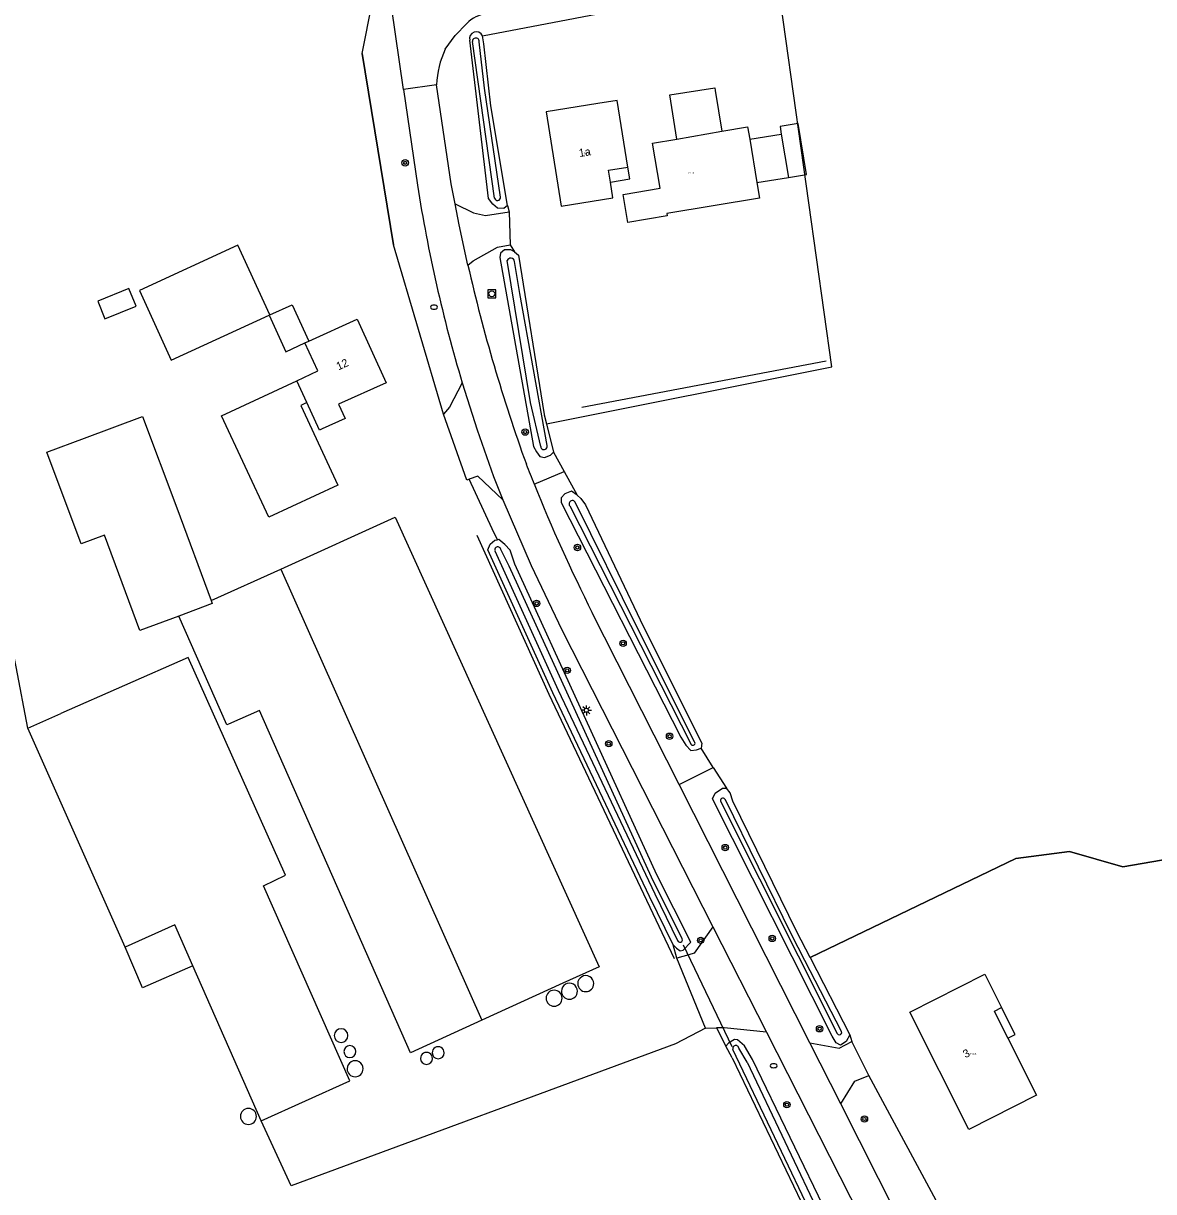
# Model space of a CAD drawing. Extents: x 140000 to 143000, y 403500 to 406000.
# Drawn here: x 141534.6 to 141675.8, y 404564.8 to 404710.8 of the extents above; entities that cross this region are included whole.
import ezdxf

# ---------------------------------------------------------------- set-up
doc = ezdxf.new("R2010")
doc.units = 0
for name, color, linetype in [('gg-afsc-erfafscheiding', 7, 'Continuous'), ('gg-afsc-hekwerk', 7, 'Continuous'), ('gg-afsc-muur', 7, 'Continuous'), ('gg-anno-huisnummerreeks BGT', 7, 'Continuous'), ('gg-bbg-bijgebouw', 7, 'Continuous'), ('gg-bbg-gedigitaliseerde bijgebouw', 7, 'Continuous'), ('gg-bbg-hoofdgebouw', 7, 'Continuous'), ('gg-bbg-luifel en loopbrug', 7, 'Continuous'), ('gg-bbg-overig bouwwerk', 7, 'Continuous'), ('gg-bbg-tussenscheiding', 7, 'Continuous'), ('gg-knt-bronhoudergrens', 7, 'Continuous'), ('gg-knt-onverhard', 7, 'Continuous'), ('gg-knt-verharding', 7, 'Continuous'), ('gg-knt-verharding nz', 7, 'Continuous'), ('gg-kntw-bovenkant insteek waterloop', 7, 'Continuous'), ('gg-kntw-waterlijn', 7, 'Continuous'), ('gg-kwrk-duiker nz buis', 7, 'Continuous'), ('gt-grn-groengrens', 7, 'Continuous'), ('gt-grn-groengrens NZ', 7, 'Continuous'), ('gt-grn-vlakafsluiter', 7, 'Continuous'), ('gt-grn-weggrens', 7, 'Continuous'), ('gt-symb-boom', 7, 'Continuous'), ('gt-symb-brandkraan', 7, 'Continuous'), ('gt-symb-lichtmast', 7, 'Continuous'), ('gt-symb-rioolschacht', 7, 'Continuous'), ('gx-grn-maaiveld', 7, 'Continuous'), ('kenmerkpunt-x pandkandidaat', 7, 'Continuous')]:
    doc.layers.add(name, color=color, linetype=linetype)

# ---------------------------------------------------------------- blocks, each defined once
blk = doc.blocks.new('gt0-BOOM')
at = {"layer": 'gt-symb-boom'}
for radius in [0.4, 0.2]:
    blk.add_circle((0, 0), radius, dxfattribs=at)
blk = doc.blocks.new('gt0-BR')
at = {"layer": 'gt-symb-brandkraan'}
for centre, radius, start, end in [((-0.24, 0), 0.206, 107.5669, 252.4331), ((0.6, -2.66), 3, 106.892, 107.5669), ((0, -0.69), 0.938, 73.108, 106.892), ((-0.6, -2.66), 3, 72.4331, 73.108), ((0.24, 0), 0.206, 287.567, 72.4331), ((0.6, 2.66), 3, 252.4331, 253.108), ((0, 0.69), 0.938, 253.108, 286.8921), ((-0.6, 2.66), 3, 286.8921, 287.567)]:
    blk.add_arc(centre, radius, start, end, dxfattribs=at)
blk = doc.blocks.new('gt0-RS')
at = {"layer": 'gt-symb-rioolschacht'}
blk.add_lwpolyline([(-0.5, -0.5), (0.5, -0.5), (0.5, 0.5), (-0.5, 0.5)], close=True, dxfattribs=at)
blk.add_circle((0, 0), 0.375, dxfattribs=at)
blk = doc.blocks.new('gt0-LMAST')
at = {"layer": 'gt-symb-lichtmast'}
for p, q in [((-0.18, 0.17), (-0.45, 0.44)), ((-0.01, 0.25), (-0.01, 0.62)), ((0.17, 0.17), (0.44, 0.44)), ((-0.26, 0), (-0.63, 0)), ((-0.18, -0.18), (-0.45, -0.45)), ((-0.01, -0.25), (-0.01, -0.63)), ((0.44, -0.45), (0.17, -0.18)), ((0.24, 0), (0.62, 0))]:
    blk.add_line(p, q, dxfattribs=at)
blk.add_circle((-0.01, 0), 0.25, dxfattribs=at)

msp = doc.modelspace()

# ---------------------------------------------------------------- linework, layer by layer
at = {"layer": 'gg-afsc-erfafscheiding'}
for p, q in [((141595.05, 404688.01), (141595.25, 404687.21)), ((141595.38, 404683.06), (141595.93, 404682.22)), ((141616.21, 404593.94), (141615.72, 404595.58))]:
    msp.add_line(p, q, dxfattribs=at)
for points in [[(141587.05, 404661.91), (141580.79, 404683.1), (141576.9, 404706.99), (141578.14, 404713.27)], [(141593.79, 404646.23), (141593.12, 404647.58), (141590.25, 404653.78)]]:
    msp.add_lwpolyline(points, dxfattribs=at)
at = {"layer": 'gg-afsc-hekwerk'}
msp.add_line((141576.9, 404706.99), (141580.79, 404683.1), dxfattribs=at)
msp.add_lwpolyline([(141615.91, 404593.85), (141600.24, 404626.9), (141591.23, 404646.76)], dxfattribs=at)
at = {"layer": 'gg-afsc-muur'}
msp.add_line((141634.83, 404668.55), (141604.32, 404662.75), dxfattribs=at)
msp.add_lwpolyline([(141632.86, 404594.01), (141658.53, 404606.38), (141665.23, 404607.27), (141671.91, 404605.33), (141725.95, 404614.68)], dxfattribs=at)
at = {"layer": 'gg-bbg-bijgebouw'}
for p, q in [((141565.33, 404674.33), (141565.25, 404674.29)), ((141558.01, 404638.62), (141566.74, 404642.56))]:
    msp.add_line(p, q, dxfattribs=at)
for points in [[(141565.33, 404674.33), (141561.34, 404683.02), (141549.05, 404677.37), (141553.04, 404668.68), (141565.25, 404674.29)], [(141569.96, 404663.37), (141569.21, 404663.02), (141573.85, 404653.04), (141565.24, 404649.04), (141559.33, 404661.73), (141568.72, 404666.1)], [(141553.97, 404636.69), (141549.09, 404634.9), (141544.7, 404646.8), (141541.79, 404645.73), (141537.5, 404657.15), (141542.2, 404658.91), (141549.45, 404661.63), (141553.74, 404650.2), (141558.01, 404638.62)], [(141566.74, 404642.56), (141581.01, 404649.05), (141606.49, 404592.87), (141601.94, 404590.81), (141591.82, 404586.17)], [(141591.82, 404586.17), (141582.94, 404582.09), (141564.06, 404624.89), (141560.18, 404623.18), (141559.97, 404623.08), (141553.97, 404636.69)]]:
    msp.add_lwpolyline(points, dxfattribs=at)
at = {"layer": 'gg-bbg-gedigitaliseerde bijgebouw'}
for p, q in [((141535.1, 404622.67), (141539.25, 404624.49)), ((141547.28, 404595.32), (141535.1, 404622.67)), ((141564.28, 404573.62), (141555.73, 404592.99))]:
    msp.add_line(p, q, dxfattribs=at)
for points in [[(141564.28, 404573.62), (141575.35, 404578.61), (141564.55, 404602.99), (141567.3, 404604.31), (141555.16, 404631.49), (141539.25, 404624.49)], [(141555.73, 404592.99), (141553.48, 404598.08), (141547.28, 404595.32)]]:
    msp.add_lwpolyline(points, dxfattribs=at)
at = {"layer": 'gg-bbg-hoofdgebouw'}
msp.add_line((141569.74, 404670.82), (141570.21, 404671.03), dxfattribs=at)
for points in [[(141570.21, 404671.03), (141576.26, 404673.79), (141579.87, 404665.83), (141573.94, 404663.15), (141574.74, 404661.36), (141571.9, 404660.08), (141571.54, 404659.91), (141569.96, 404663.37)], [(141568.72, 404666.1), (141571.35, 404667.32), (141569.74, 404670.82)]]:
    msp.add_lwpolyline(points, dxfattribs=at)
at = {"layer": 'gg-bbg-luifel en loopbrug'}
for p, q in [((141616.18, 404696.3), (141621.82, 404697.3)), ((141625.29, 404696.28), (141629.24, 404696.93)), ((141625.29, 404696.28), (141626.19, 404690.85)), ((141629.24, 404696.93), (141630.14, 404691.5)), ((141626.19, 404690.85), (141630.14, 404691.5))]:
    msp.add_line(p, q, dxfattribs=at)
for points in [[(141616.18, 404696.3), (141615.31, 404701.81), (141620.95, 404702.7), (141621, 404702.38), (141621.82, 404697.3)], [(141630.14, 404691.5), (141632.4, 404691.88), (141631.35, 404698.24), (141629.08, 404697.87), (141629.24, 404696.93)], [(141607.89, 404690.93), (141607.66, 404692.42), (141610.07, 404692.8)], [(141607.89, 404690.93), (141610.31, 404691.32), (141610.07, 404692.8)], [(141548.63, 404675.42), (141547.72, 404677.64), (141543.84, 404676.05), (141544.75, 404673.83), (141548.63, 404675.42)], [(141565.33, 404674.33), (141568.13, 404675.6), (141570.21, 404671.03)], [(141565.25, 404674.29), (141567.35, 404669.72), (141569.74, 404670.82)], [(141657.56, 404583.93), (141655.86, 404587.33), (141656.75, 404587.78)], [(141657.56, 404583.93), (141658.46, 404584.38), (141656.75, 404587.78)]]:
    msp.add_lwpolyline(points, dxfattribs=at)
at = {"layer": 'gg-bbg-overig bouwwerk'}
for centre, radius, start, end in [((141602.77, 404589.8), 1, 0.0573, 180.1146), ((141604.81, 404590.75), 1, 0.0573, 180.1146), ((141604.81, 404590.75), 1, 180.1146, 0.0573), ((141600.86, 404588.93), 1, 0.0573, 180.0573), ((141602.77, 404589.8), 1, 180.1146, 0.0573), ((141600.86, 404588.93), 1, 180.0573, 0.0573), ((141574.25, 404584.26), 0.86, 0, 180), ((141574.25, 404584.26), 0.86, 180.0667, 359.9333), ((141575.35, 404582.25), 0.75, 0, 180), ((141575.35, 404582.25), 0.75, 180, 0), ((141584.92, 404581.41), 0.75, 0.0763, 180.1529), ((141586.38, 404582.11), 0.75, 0.0763, 180.1529), ((141586.38, 404582.11), 0.75, 180.1529, 0.0763), ((141576, 404580.12), 1, 0.0573, 180.1146), ((141584.92, 404581.41), 0.75, 180.1529, 0.0763), ((141576, 404580.12), 1, 180.1146, 0.0573), ((141562.67, 404574.16), 1, 0, 180), ((141562.67, 404574.16), 1, 180, 0)]:
    msp.add_arc(centre, radius, start, end, dxfattribs=at)
at = {"layer": 'gg-bbg-tussenscheiding'}
for p, q in [((141569.96, 404663.37), (141568.72, 404666.1)), ((141566.74, 404642.56), (141591.82, 404586.17))]:
    msp.add_line(p, q, dxfattribs=at)
msp.add_lwpolyline([(141558.01, 404638.62), (141558.15, 404638.24), (141553.97, 404636.69)], dxfattribs=at)
at = {"layer": 'gg-knt-bronhoudergrens'}
for p, q in [((141620.74, 404617.78), (141622.39, 404615.16)), ((141621.13, 404585.21), (141622.31, 404582.93))]:
    msp.add_line(p, q, dxfattribs=at)
for points in [[(141535.1, 404622.67), (141533.65, 404630.34), (141528.49, 404655.43), (141518.78, 404680.89), (141500.31, 404776.33)], [(141729.76, 404615.34), (141725.95, 404614.68), (141671.91, 404605.33), (141665.23, 404607.27), (141658.53, 404606.38), (141632.86, 404594.01)]]:
    msp.add_lwpolyline(points, dxfattribs=at)
at = {"layer": 'gg-knt-onverhard'}
msp.add_line((141619.79, 404585.19), (141621.13, 404585.21), dxfattribs=at)
msp.add_lwpolyline([(141599.9, 404660.71), (141635.55, 404667.84), (141628.83, 404715.71), (141630.08, 404716)], dxfattribs=at)
at = {"layer": 'gg-knt-verharding'}
for p, q in [((141582.06, 404702.49), (141580.55, 404712.85)), ((141582.06, 404702.49), (141583.79, 404690.52)), ((141595.25, 404687.21), (141595.38, 404683.06)), ((141616.49, 404615.62), (141605.62, 404637.1)), ((141632.8, 404583.37), (141616.49, 404615.62)), ((141619.79, 404585.19), (141616.21, 404593.94)), ((141627.4, 404584.68), (141657.25, 404525.95)), ((141640.18, 404579.28), (141638.07, 404583.53)), ((141643.73, 404561.76), (141636.68, 404575.71))]:
    msp.add_line(p, q, dxfattribs=at)
for points in [[(141587.25, 404707.53), (141588.49, 404709.23), (141589.94, 404710.76)], [(141588.49, 404688.19), (141588.01, 404690.7), (141586.17, 404703.09)], [(141588.49, 404688.19), (141590.77, 404687.1), (141592.3, 404686.73), (141595.25, 404687.21)], [(141590.08, 404680.53), (141590.75, 404681.09), (141593.78, 404682.79), (141595.38, 404683.06)], [(141589.38, 404665.82), (141587.8, 404662.79), (141587.05, 404661.91)], [(141590.25, 404653.78), (141589.97, 404653.68), (141587.05, 404661.91)], [(141594.46, 404651.22), (141591.35, 404654.16), (141590.25, 404653.78)], [(141594.46, 404651.22), (141597.98, 404643.02), (141601.83, 404634.97), (141620.69, 404597.87)], [(141620.69, 404597.87), (141618.35, 404594.58), (141617.67, 404594.37), (141616.21, 404593.94)], [(141627.4, 404584.68), (141622.1, 404585.21), (141622.07, 404585.22), (141621.13, 404585.21)], [(141632.8, 404583.37), (141636.46, 404582.68), (141638.07, 404583.53)], [(141636.68, 404575.71), (141638.41, 404578.58), (141640.18, 404579.28)]]:
    msp.add_lwpolyline(points, dxfattribs=at)
for centre, radius, start, end in [((141593.11, 404707.48), 4.56, 98.8567, 134.1063), ((141597.54, 404702.68), 11.37, 154.7639, 177.9245), ((141768.23, 404719.28), 186.66, 188.864, 196.6437), ((141798.58, 404728.24), 213.88, 192.8887, 199.8365), ((141789.71, 404730.35), 206.32, 201.2245, 201.9611), ((141798.77, 404733.92), 216.06, 201.9384, 206.6218)]:
    msp.add_arc(centre, radius, start, end, dxfattribs=at)
at = {"layer": 'gg-knt-verharding nz'}
for p, q in [((141620.69, 404597.87), (141627.4, 404584.68)), ((141636.68, 404575.71), (141632.8, 404583.37))]:
    msp.add_line(p, q, dxfattribs=at)
for points in [[(141590.08, 404680.53), (141588.99, 404685.6), (141588.49, 404688.19)], [(141589.38, 404665.82), (141591.25, 404659.95), (141593.3, 404654.14), (141594.46, 404651.22)]]:
    msp.add_lwpolyline(points, dxfattribs=at)
at = {"layer": 'gg-kntw-bovenkant insteek waterloop'}
for p, q in [((141599.9, 404660.71), (141600.77, 404657.16)), ((141632.86, 404594.01), (141637.81, 404584.37)), ((141623.12, 404581.47), (141622.31, 404582.93)), ((141623.12, 404581.47), (141633.16, 404560.49))]:
    msp.add_line(p, q, dxfattribs=at)
for points in [[(141595.05, 404688.01), (141592.97, 404700.46), (141592.1, 404708.22), (141591.92, 404709.21)], [(141595.05, 404688.01), (141594.58, 404687.63), (141593.79, 404687.66), (141593.22, 404688.18), (141592.68, 404688.86), (141590.32, 404708.64)], [(141595.93, 404682.22), (141595.44, 404682.44), (141594.65, 404682.47), (141594.18, 404682.03), (141594.08, 404681.48), (141598.28, 404657.89), (141598.64, 404657.21), (141599.06, 404656.64), (141599.64, 404656.51), (141600.42, 404656.79), (141600.77, 404657.16)], [(141595.93, 404682.22), (141596.41, 404681.78), (141599.62, 404661.87), (141599.62, 404661.85), (141599.9, 404660.71)], [(141603.74, 404651.79), (141603.03, 404652.28), (141602.19, 404651.95), (141601.75, 404651.48), (141601.75, 404650.9), (141616.69, 404621.55), (141617.33, 404620.55), (141617.94, 404619.87), (141618.63, 404619.99), (141619.23, 404620.19)], [(141603.74, 404651.79), (141604.18, 404651.39), (141604.79, 404650.59), (141612.04, 404635.33), (141619.33, 404620.8), (141619.23, 404620.19)], [(141615.72, 404595.58), (141612.76, 404601.66), (141600.69, 404627.11), (141592.59, 404644.97), (141592.89, 404645.68), (141593.45, 404646.16), (141593.79, 404646.23)], [(141615.72, 404595.58), (141616.13, 404595.2), (141616.6, 404594.83), (141616.99, 404594.93), (141617.92, 404595.94), (141613.69, 404604.36), (141595.96, 404643.19), (141595.35, 404644.93), (141594.71, 404645.63), (141593.96, 404646.27), (141593.79, 404646.23)], [(141637.81, 404584.37), (141637.36, 404583.51), (141636.65, 404583.05), (141636.09, 404583.34), (141635.58, 404584.17), (141620.65, 404613.85), (141620.96, 404614.56), (141621.88, 404615.17), (141622.39, 404615.16)], [(141632.86, 404594.01), (141631.2, 404597.23), (141623.18, 404613.55), (141622.87, 404614.6), (141622.39, 404615.16)], [(141625.65, 404581.29), (141624.64, 404582.99), (141623.76, 404583.74), (141623.4, 404583.79), (141622.63, 404583.33), (141622.31, 404582.93)], [(141633.16, 404560.49), (141634.02, 404560.22), (141634.82, 404560.67), (141635.07, 404561.76), (141625.65, 404581.29)]]:
    msp.add_lwpolyline(points, dxfattribs=at)
msp.add_arc((141591.14, 404708.86), 0.85, 24.0262, 195.0039, dxfattribs=at)
at = {"layer": 'gg-kntw-waterlijn'}
for p, q in [((141593.42, 404688.93), (141590.66, 404708.51)), ((141602.81, 404650.47), (141618, 404620.63)), ((141621.63, 404613.56), (141636.23, 404584.54)), ((141624.99, 404580.93), (141623.94, 404582.7))]:
    msp.add_line(p, q, dxfattribs=at)
for points in [[(141594.16, 404689.05), (141592.17, 404702.64), (141591.49, 404708.47)], [(141599.19, 404657.86), (141597.91, 404663.38), (141595.01, 404681.11)], [(141599.98, 404658.02), (141596.56, 404677), (141595.91, 404681)], [(141618.41, 404620.96), (141611.37, 404635), (141603.49, 404650.93)], [(141593.46, 404644.86), (141601.37, 404627.42), (141613.44, 404601.98), (141616.28, 404596.14)], [(141616.87, 404596.35), (141613.01, 404604.04), (141595.26, 404642.91), (141594.2, 404645.01)], [(141636.77, 404584.77), (141632.19, 404593.66), (141630.53, 404596.89), (141622.27, 404613.71)], [(141624.99, 404580.93), (141634.39, 404561.12), (141633.58, 404560.68), (141623.19, 404582.54)]]:
    msp.add_lwpolyline(points, dxfattribs=at)
for centre, radius, start, end in [((141591.08, 404708.51), 0.415, 354.4698, 179.7295), ((141593.79, 404689), 0.376, 190.9219, 7.1503), ((141595.44, 404680.94), 0.467, 7.1119, 158.5597), ((141599.59, 404657.9), 0.407, 184.6285, 17.1586), ((141603.14, 404650.71), 0.414, 32.2018, 215.9087), ((141593.83, 404644.96), 0.38, 7.7002, 194.6529), ((141618.2, 404620.8), 0.263, 219.8738, 39.3186), ((141621.95, 404613.62), 0.325, 15.4919, 190.8276), ((141616.58, 404596.23), 0.314, 196.0671, 23.2283), ((141636.5, 404584.65), 0.292, 203.601, 23.9052), ((141623.56, 404582.64), 0.385, 9.1217, 194.6096)]:
    msp.add_arc(centre, radius, start, end, dxfattribs=at)
at = {"layer": 'gg-kwrk-duiker nz buis'}
msp.add_line((141616.97, 404595.6), (141623.05, 404582.88), dxfattribs=at)
at = {"layer": 'gt-grn-groengrens'}
for p, q in [((141591.92, 404709.21), (141615.05, 404713.62)), ((141600.77, 404657.16), (141602.1, 404654.75)), ((141602.1, 404654.75), (141603.74, 404651.79)), ((141620.74, 404617.78), (141619.23, 404620.19)), ((141637.81, 404584.37), (141638.07, 404583.53)), ((141650.13, 404560.79), (141640.18, 404579.28))]:
    msp.add_line(p, q, dxfattribs=at)
at = {"layer": 'gt-grn-groengrens NZ'}
msp.add_line((141616.49, 404615.62), (141620.74, 404617.78), dxfattribs=at)
at = {"layer": 'gt-grn-vlakafsluiter'}
msp.add_lwpolyline([(141619.79, 404585.19), (141616.02, 404583.23), (141568, 404565.5), (141564.28, 404573.62)], dxfattribs=at)
at = {"layer": 'gt-grn-weggrens'}
for p, q in [((141586.17, 404703.09), (141582.06, 404702.49)), ((141598.36, 404653.19), (141602.1, 404654.75))]:
    msp.add_line(p, q, dxfattribs=at)
at = {"layer": 'gx-grn-maaiveld'}
for points in [[(141610.07, 404692.8), (141608.74, 404701.13), (141606.31, 404700.74), (141599.85, 404699.69), (141601.76, 404687.92), (141608.21, 404688.97), (141607.89, 404690.93)], [(141621.82, 404697.3), (141625.03, 404697.82), (141625.29, 404696.28)], [(141626.19, 404690.85), (141626.51, 404688.92), (141614.94, 404686.99), (141614.98, 404686.71), (141610.05, 404685.89), (141609.47, 404689.38), (141614.11, 404690.15), (141613.17, 404695.77), (141616.18, 404696.3)], [(141555.73, 404592.99), (141549.46, 404590.23), (141547.28, 404595.32)], [(141657.56, 404583.93), (141661.14, 404576.81), (141652.68, 404572.52), (141645.28, 404587.19), (141654.66, 404591.92), (141656.75, 404587.78)]]:
    msp.add_lwpolyline(points, dxfattribs=at)

# ---------------------------------------------------------------- block references
at = {"layer": 'gt-symb-boom'}
for p in [(141582.25, 404693.33), (141597.24, 404659.68), (141603.77, 404645.26), (141598.67, 404638.27), (141609.48, 404633.28), (141602.49, 404629.9), (141615.28, 404621.67), (141607.69, 404620.74), (141622.24, 404607.76), (141628.11, 404596.4), (141619.17, 404596.16), (141634.02, 404585.11), (141629.94, 404575.63), (141639.63, 404573.83)]:
    msp.add_blockref('gt0-BOOM', p, dxfattribs=at)
at = {"layer": 'gt-symb-brandkraan'}
for p in [(141585.85, 404675.29), (141628.29, 404580.49)]:
    msp.add_blockref('gt0-BR', p, dxfattribs=at)
at = {"layer": 'gt-symb-lichtmast'}
msp.add_blockref('gt0-LMAST', (141604.9, 404624.91), dxfattribs=at)
at = {"layer": 'gt-symb-rioolschacht'}
msp.add_blockref('gt0-RS', (141593.08, 404676.96), dxfattribs=at)

# ---------------------------------------------------------------- texts
at = {"layer": 'gg-anno-huisnummerreeks BGT'}
for s, rotation, p in [('1a', 9.2, (141604.03, 404694.05)), ('12', 24.4, (141573.92, 404667.38)), ('3', 26.7, (141652.24, 404581.42))]:
    msp.add_text(s, height=1, rotation=rotation, dxfattribs=at).set_placement(p)
at = {"layer": 'kenmerkpunt-x pandkandidaat'}
for p in [(141604.59, 404694.38), (141617.62, 404691.96), (141652.84, 404581.89)]:
    msp.add_text('PNDK', height=0.2, dxfattribs=at).set_placement(p)

doc.saveas('drawing.dxf')
